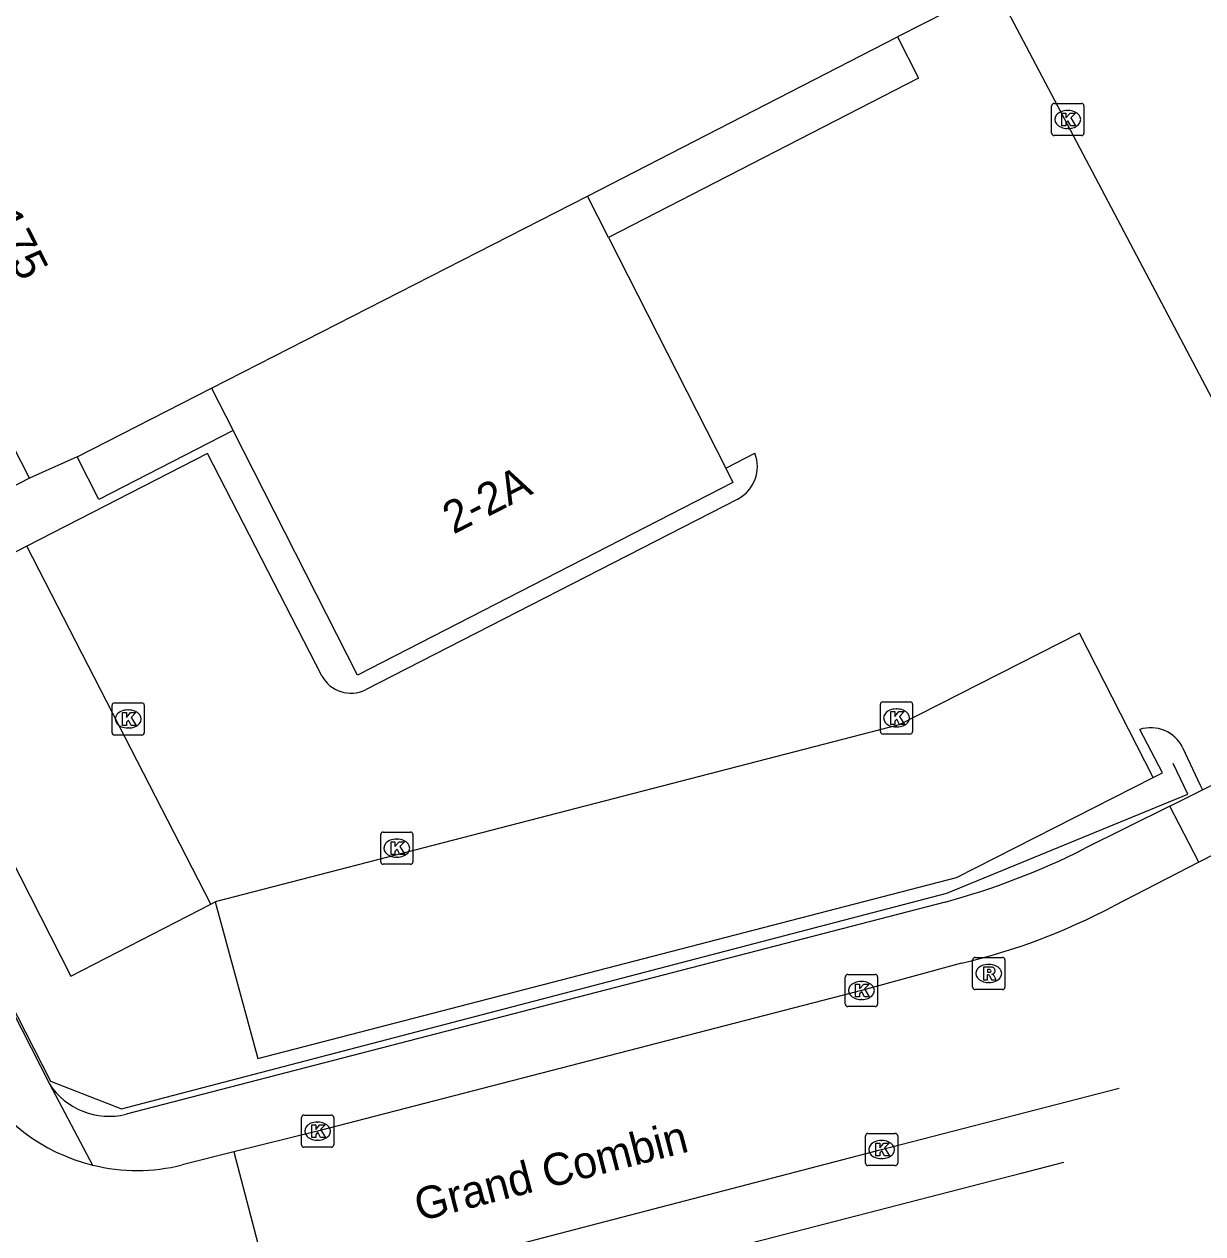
# Model space of a CAD drawing. Extents: x 158838 to 160074, y 386376 to 387776.
# Drawn here: x 159598.32 to 159634.95, y 386756.85 to 386794.43 of the extents above; entities that cross this region are included whole.
import ezdxf

# ---------------------------------------------------------------- set-up
doc = ezdxf.new("R2010")
doc.units = 0
for name, color, linetype in [('IMGEO_Hek', 7, 'Continuous'), ('IMGEO_Kolk', 7, 'Continuous'), ('IMGEO_Openbare_ruimte_label', 7, 'Continuous'), ('IMGEO_Pand', 7, 'Continuous'), ('IMGEO_Pand_nummerreeks', 7, 'Continuous'), ('IMGEO_Parkeervlak_open', 7, 'Continuous'), ('IMGEO_Rijbaan_lokaal_open', 7, 'Continuous'), ('IMGEO_Rioolput', 7, 'Continuous'), ('IMGEO_Voetpad_open', 7, 'Continuous')]:
    doc.layers.add(name, color=color, linetype=linetype)

msp = doc.modelspace()

# ---------------------------------------------------------------- linework, layer by layer
at = {"layer": 'IMGEO_Hek'}
msp.add_lwpolyline([(159598.492, 386780.326), (159592.654, 386777.322), (159591.425, 386776.69), (159599.146, 386761.593), (159601.346, 386760.739), (159626.996, 386767.436), (159634.483, 386770.507), (159634.027, 386771.46)], dxfattribs=at)
at = {"layer": 'IMGEO_Kolk'}
for p, q in [((159630.255, 386791.043), (159630.255, 386791.895)), ((159630.33, 386791.969), (159631.182, 386791.969)), ((159631.256, 386791.895), (159631.256, 386791.043)), ((159630.743, 386791.749), (159630.768, 386791.749)), ((159630.766, 386791.189), (159630.741, 386791.189)), ((159631.182, 386790.969), (159630.33, 386790.969)), ((159625.009, 386773.38), (159625.861, 386773.38)), ((159601.055, 386772.422), (159601.055, 386773.274)), ((159601.13, 386773.348), (159601.982, 386773.348)), ((159601.543, 386773.128), (159601.568, 386773.128)), ((159602.056, 386773.274), (159602.056, 386772.422)), ((159624.934, 386772.454), (159624.934, 386773.306)), ((159625.422, 386773.16), (159625.447, 386773.16)), ((159625.935, 386773.306), (159625.935, 386772.454)), ((159601.982, 386772.348), (159601.13, 386772.348)), ((159601.566, 386772.568), (159601.541, 386772.568)), ((159625.861, 386772.38), (159625.009, 386772.38)), ((159625.445, 386772.6), (159625.42, 386772.6)), ((159609.403, 386768.41), (159609.403, 386769.262)), ((159609.478, 386769.336), (159610.33, 386769.336)), ((159610.404, 386769.262), (159610.404, 386768.41)), ((159609.891, 386769.116), (159609.916, 386769.116)), ((159609.914, 386768.556), (159609.889, 386768.556)), ((159610.33, 386768.336), (159609.478, 386768.336)), ((159623.843, 386763.986), (159623.843, 386764.838)), ((159623.918, 386764.912), (159624.77, 386764.912)), ((159624.844, 386764.838), (159624.844, 386763.986)), ((159624.331, 386764.692), (159624.356, 386764.692)), ((159624.354, 386764.132), (159624.329, 386764.132)), ((159624.77, 386763.912), (159623.918, 386763.912)), ((159606.941, 386759.619), (159606.941, 386760.471)), ((159607.016, 386760.545), (159607.868, 386760.545)), ((159607.429, 386760.325), (159607.454, 386760.325)), ((159607.942, 386760.471), (159607.942, 386759.619)), ((159624.469, 386759.046), (159624.469, 386759.898)), ((159624.544, 386759.972), (159625.396, 386759.972)), ((159625.47, 386759.898), (159625.47, 386759.046)), ((159607.868, 386759.545), (159607.016, 386759.545)), ((159607.452, 386759.765), (159607.427, 386759.765)), ((159624.957, 386759.752), (159624.982, 386759.752)), ((159624.98, 386759.192), (159624.955, 386759.192)), ((159625.396, 386758.972), (159624.544, 386758.972))]:
    msp.add_line(p, q, dxfattribs=at)
for points in [[(159630.255, 386791.043), (159630.255, 386791.895)], [(159630.33, 386791.969), (159631.182, 386791.969)], [(159631.256, 386791.895), (159631.256, 386791.043)], [(159630.576, 386791.669), (159630.699, 386791.669), (159630.699, 386791.518), (159630.829, 386791.669), (159630.993, 386791.669), (159630.847, 386791.518), (159631, 386791.269), (159630.848, 386791.269), (159630.763, 386791.433), (159630.699, 386791.366), (159630.699, 386791.269), (159630.576, 386791.269), (159630.576, 386791.669)], [(159631.182, 386790.969), (159630.33, 386790.969)], [(159625.009, 386773.38), (159625.861, 386773.38)], [(159601.055, 386772.422), (159601.055, 386773.274)], [(159601.13, 386773.348), (159601.982, 386773.348)], [(159601.376, 386773.048), (159601.499, 386773.048), (159601.499, 386772.897), (159601.629, 386773.048), (159601.793, 386773.048), (159601.647, 386772.897), (159601.8, 386772.648), (159601.648, 386772.648), (159601.563, 386772.812), (159601.499, 386772.745), (159601.499, 386772.648), (159601.376, 386772.648), (159601.376, 386773.048)], [(159602.056, 386773.274), (159602.056, 386772.422)], [(159624.934, 386772.454), (159624.934, 386773.306)], [(159625.255, 386773.08), (159625.378, 386773.08), (159625.378, 386772.929), (159625.508, 386773.08), (159625.672, 386773.08), (159625.526, 386772.929), (159625.679, 386772.68), (159625.527, 386772.68), (159625.442, 386772.844), (159625.378, 386772.777), (159625.378, 386772.68), (159625.255, 386772.68), (159625.255, 386773.08)], [(159625.935, 386773.306), (159625.935, 386772.454)], [(159601.982, 386772.348), (159601.13, 386772.348)], [(159625.861, 386772.38), (159625.009, 386772.38)], [(159609.403, 386768.41), (159609.403, 386769.262)], [(159609.478, 386769.336), (159610.33, 386769.336)], [(159610.404, 386769.262), (159610.404, 386768.41)], [(159609.724, 386769.036), (159609.847, 386769.036), (159609.847, 386768.885), (159609.977, 386769.036), (159610.141, 386769.036), (159609.995, 386768.885), (159610.148, 386768.636), (159609.996, 386768.636), (159609.911, 386768.8), (159609.847, 386768.733), (159609.847, 386768.636), (159609.724, 386768.636), (159609.724, 386769.036)], [(159610.33, 386768.336), (159609.478, 386768.336)], [(159623.843, 386763.986), (159623.843, 386764.838)], [(159623.918, 386764.912), (159624.77, 386764.912)], [(159624.844, 386764.838), (159624.844, 386763.986)], [(159624.164, 386764.612), (159624.287, 386764.612), (159624.287, 386764.461), (159624.417, 386764.612), (159624.581, 386764.612), (159624.435, 386764.461), (159624.588, 386764.212), (159624.436, 386764.212), (159624.351, 386764.376), (159624.287, 386764.309), (159624.287, 386764.212), (159624.164, 386764.212), (159624.164, 386764.612)], [(159624.77, 386763.912), (159623.918, 386763.912)], [(159606.941, 386759.619), (159606.941, 386760.471)], [(159607.016, 386760.545), (159607.868, 386760.545)], [(159607.262, 386760.245), (159607.385, 386760.245), (159607.385, 386760.094), (159607.515, 386760.245), (159607.679, 386760.245), (159607.533, 386760.094), (159607.686, 386759.845), (159607.534, 386759.845), (159607.449, 386760.009), (159607.385, 386759.942), (159607.385, 386759.845), (159607.262, 386759.845), (159607.262, 386760.245)], [(159607.942, 386760.471), (159607.942, 386759.619)], [(159624.469, 386759.046), (159624.469, 386759.898)], [(159624.544, 386759.972), (159625.396, 386759.972)], [(159625.47, 386759.898), (159625.47, 386759.046)], [(159607.868, 386759.545), (159607.016, 386759.545)], [(159624.79, 386759.672), (159624.913, 386759.672), (159624.913, 386759.521), (159625.043, 386759.672), (159625.207, 386759.672), (159625.061, 386759.521), (159625.214, 386759.272), (159625.062, 386759.272), (159624.977, 386759.436), (159624.913, 386759.369), (159624.913, 386759.272), (159624.79, 386759.272), (159624.79, 386759.672)], [(159625.396, 386758.972), (159624.544, 386758.972)]]:
    msp.add_lwpolyline(points, dxfattribs=at)
for centre, start, end in [((159630.332, 386791.893), 91.552, 178.448), ((159630.332, 386791.893), 91.552, 178.448), ((159631.18, 386791.893), 1.552, 88.448), ((159631.18, 386791.893), 1.552, 88.448), ((159630.332, 386791.045), 181.552, 268.448), ((159630.332, 386791.045), 181.552, 268.448), ((159631.18, 386791.045), 271.552, 358.448), ((159631.18, 386791.045), 271.552, 358.448), ((159625.011, 386773.304), 91.552, 178.448), ((159625.011, 386773.304), 91.552, 178.448), ((159625.859, 386773.304), 1.552, 88.448), ((159625.859, 386773.304), 1.552, 88.448), ((159601.132, 386773.272), 91.552, 178.448), ((159601.132, 386773.272), 91.552, 178.448), ((159601.98, 386773.272), 1.552, 88.448), ((159601.98, 386773.272), 1.552, 88.448), ((159601.132, 386772.424), 181.552, 268.448), ((159601.132, 386772.424), 181.552, 268.448), ((159601.98, 386772.424), 271.552, 358.448), ((159601.98, 386772.424), 271.552, 358.448), ((159625.011, 386772.456), 181.552, 268.448), ((159625.011, 386772.456), 181.552, 268.448), ((159625.859, 386772.456), 271.552, 358.448), ((159625.859, 386772.456), 271.552, 358.448), ((159609.48, 386769.26), 91.552, 178.448), ((159609.48, 386769.26), 91.552, 178.448), ((159610.328, 386769.26), 1.552, 88.448), ((159610.328, 386769.26), 1.552, 88.448), ((159609.48, 386768.412), 181.552, 268.448), ((159609.48, 386768.412), 181.552, 268.448), ((159610.328, 386768.412), 271.552, 358.448), ((159610.328, 386768.412), 271.552, 358.448), ((159623.92, 386764.836), 91.552, 178.448), ((159623.92, 386764.836), 91.552, 178.448), ((159624.768, 386764.836), 1.552, 88.448), ((159624.768, 386764.836), 1.552, 88.448), ((159623.92, 386763.988), 181.552, 268.448), ((159623.92, 386763.988), 181.552, 268.448), ((159624.768, 386763.988), 271.552, 358.448), ((159624.768, 386763.988), 271.552, 358.448), ((159607.018, 386760.469), 91.552, 178.448), ((159607.018, 386760.469), 91.552, 178.448), ((159607.866, 386760.469), 1.552, 88.448), ((159607.866, 386760.469), 1.552, 88.448), ((159624.546, 386759.896), 91.552, 178.448), ((159624.546, 386759.896), 91.552, 178.448), ((159625.394, 386759.896), 1.552, 88.448), ((159625.394, 386759.896), 1.552, 88.448), ((159607.018, 386759.621), 181.552, 268.448), ((159607.018, 386759.621), 181.552, 268.448), ((159607.866, 386759.621), 271.552, 358.448), ((159607.866, 386759.621), 271.552, 358.448), ((159624.546, 386759.048), 181.552, 268.448), ((159624.546, 386759.048), 181.552, 268.448), ((159625.394, 386759.048), 271.552, 358.448), ((159625.394, 386759.048), 271.552, 358.448)]:
    msp.add_arc(centre, 0.0765, start, end, dxfattribs=at)
for centre, major_axis, ratio, start_param, end_param in [((159630.742, 386791.469), (-0.387, 0.002), 0.722429, 4.712389, 7.853982), ((159630.767, 386791.469), (-0.39, 0.002), 0.717154, 1.570796, 4.712389), ((159601.542, 386772.848), (-0.387, 0.002), 0.722429, 4.712389, 7.853982), ((159601.567, 386772.848), (-0.39, 0.002), 0.717154, 1.570796, 4.712389), ((159625.421, 386772.88), (-0.387, 0.002), 0.722429, 4.712389, 7.853982), ((159625.446, 386772.88), (-0.39, 0.002), 0.717154, 1.570796, 4.712389), ((159609.89, 386768.836), (-0.387, 0.002), 0.722429, 4.712389, 7.853982), ((159609.915, 386768.836), (-0.39, 0.002), 0.717154, 1.570796, 4.712389), ((159624.33, 386764.412), (-0.387, 0.002), 0.722429, 4.712389, 7.853982), ((159624.355, 386764.412), (-0.39, 0.002), 0.717154, 1.570796, 4.712389), ((159607.428, 386760.045), (-0.387, 0.002), 0.722429, 4.712389, 7.853982), ((159607.453, 386760.045), (-0.39, 0.002), 0.717154, 1.570796, 4.712389), ((159624.956, 386759.472), (-0.387, 0.002), 0.722429, 4.712389, 7.853982), ((159624.981, 386759.472), (-0.39, 0.002), 0.717154, 1.570796, 4.712389)]:
    msp.add_ellipse(centre, major_axis=major_axis, ratio=ratio, start_param=start_param, end_param=end_param, dxfattribs=at)
at = {"layer": 'IMGEO_Pand'}
for points in [[(159627.02, 386794.822), (159625.467, 386794.039)], [(159615.825, 386789.09), (159625.467, 386794.039)], [(159604.149, 386783.129), (159615.825, 386789.09)], [(159616.484, 386787.804), (159615.825, 386789.09)], [(159616.484, 386787.804), (159620.133, 386780.635)], [(159599.973, 386780.996), (159604.149, 386783.129)], [(159604.149, 386783.129), (159604.816, 386781.809)], [(159620.133, 386780.635), (159620.345, 386780.19), (159608.677, 386774.212), (159604.816, 386781.809)], [(159599.973, 386780.996), (159598.492, 386780.326), (159597.965, 386781.359)]]:
    msp.add_lwpolyline(points, dxfattribs=at)
at = {"layer": 'IMGEO_Parkeervlak_open'}
for points in [[(159598.408, 386778.212), (159594.096, 386775.996), (159599.775, 386764.859), (159604.122, 386767.092)], [(159604.259, 386767.163), (159605.58, 386762.297), (159627.295, 386767.92), (159633.405, 386771.025)]]:
    msp.add_lwpolyline(points, dxfattribs=at)
at = {"layer": 'IMGEO_Rijbaan_lokaal_open'}
for points in [[(159628.485, 386795.596), (159639.047, 386775.601)], [(159625.467, 386794.039), (159626.117, 386792.756), (159616.484, 386787.804)], [(159607.572, 386774.19), (159604.021, 386781.096), (159598.408, 386778.212)], [(159620.133, 386780.635), (159621.032, 386781.107)], [(159620.503, 386779.679), (159608.93, 386773.752)], [(159604.122, 386767.092), (159598.408, 386778.212)], [(159633.405, 386771.025), (159631.122, 386775.516), (159625.518, 386772.668), (159604.259, 386767.163)], [(159634.942, 386770.648), (159639.435, 386772.89)], [(159633.405, 386771.025), (159633.701, 386771.176), (159632.992, 386772.523)], [(159634.326, 386771.961), (159634.872, 386770.79), (159634.942, 386770.648)], [(159641.159, 386771.618), (159637.512, 386769.764), (159634.832, 386768.402)], [(159634.832, 386768.402), (159632.177, 386767.036)], [(159604.122, 386767.092), (159604.259, 386767.163)], [(159627.455, 386765.262), (159624.344, 386764.411), (159607.442, 386760.043), (159604.842, 386759.4)], [(159606.104, 386754.572), (159608.352, 386755.148), (159624.97, 386759.474), (159631.023, 386761.039), (159632.351, 386761.383)], [(159604.842, 386759.4), (159603.237, 386758.994)], [(159604.842, 386759.4), (159606.104, 386754.572)]]:
    msp.add_lwpolyline(points, dxfattribs=at)
for centre, radius, start, end in [((159619.957, 386780.693), 1.152, 298.3073, 21.0386), ((159608.478, 386774.676), 1.028, 208.1881, 296.0595), ((159633.332, 386771.465), 1.111, 26.5173, 107.7923), ((159622.954, 386784.414), 19.674, 283.2251, 297.9561), ((159601.829, 386764.602), 5.779, 208.9562, 256.1497), ((159601.835, 386764.584), 5.763, 256.0491, 284.0741)]:
    msp.add_arc(centre, radius, start, end, dxfattribs=at)
at = {"layer": 'IMGEO_Rioolput'}
for p, q in [((159627.8, 386764.516), (159627.8, 386765.368)), ((159627.875, 386765.442), (159628.727, 386765.442)), ((159628.288, 386765.222), (159628.313, 386765.222)), ((159628.801, 386765.368), (159628.801, 386764.516)), ((159628.727, 386764.442), (159627.875, 386764.442)), ((159628.311, 386764.662), (159628.286, 386764.662))]:
    msp.add_line(p, q, dxfattribs=at)
for points in [[(159627.8, 386764.516), (159627.8, 386765.368)], [(159627.875, 386765.442), (159628.727, 386765.442)], [(159628.389, 386765.14), (159628.137, 386765.142), (159628.137, 386764.742)], [(159628.801, 386765.368), (159628.801, 386764.516)], [(159628.137, 386764.742), (159628.261, 386764.742), (159628.261, 386764.904), (159628.272, 386764.904)], [(159628.315, 386765.061), (159628.261, 386765.061), (159628.261, 386764.98)], [(159628.261, 386764.98), (159628.313, 386764.98)], [(159628.319, 386764.875), (159628.39, 386764.742), (159628.53, 386764.742), (159628.465, 386764.868)], [(159628.727, 386764.442), (159627.875, 386764.442)]]:
    msp.add_lwpolyline(points, dxfattribs=at)
for centre, radius, start, end in [((159627.877, 386765.366), 0.0765, 91.552, 178.448), ((159627.877, 386765.366), 0.0765, 91.552, 178.448), ((159628.388, 386765.03), 0.109, 350.3612, 89.416), ((159628.725, 386765.366), 0.0765, 1.552, 88.448), ((159628.725, 386765.366), 0.0765, 1.552, 88.448), ((159628.271, 386764.851), 0.0533, 26.0293, 88.6989), ((159628.297, 386765.169), 0.19, 274.7715, 282.9687), ((159628.321, 386764.965), 0.0964, 77.0061, 93.1865), ((159628.335, 386765.022), 0.0378, 276.6634, 79.6772), ((159628.386, 386765.03), 0.112, 277.5842, 350.9817), ((159628.37, 386764.815), 0.108, 29.5134, 73.7905), ((159627.877, 386764.518), 0.0765, 181.552, 268.448), ((159627.877, 386764.518), 0.0765, 181.552, 268.448), ((159628.725, 386764.518), 0.0765, 271.552, 358.448), ((159628.725, 386764.518), 0.0765, 271.552, 358.448)]:
    msp.add_arc(centre, radius, start, end, dxfattribs=at)
for centre, major_axis, ratio, start_param, end_param in [((159628.287, 386764.942), (-0.387, 0.002), 0.722429, 4.712389, 7.853982), ((159628.312, 386764.942), (-0.39, 0.002), 0.717154, 1.570796, 4.712389)]:
    msp.add_ellipse(centre, major_axis=major_axis, ratio=ratio, start_param=start_param, end_param=end_param, dxfattribs=at)
at = {"layer": 'IMGEO_Voetpad_open'}
for points in [[(159588.55, 386782.213), (159599.106, 386761.509)], [(159604.816, 386781.809), (159600.644, 386779.664), (159599.973, 386780.996)], [(159633.929, 386770.143), (159634.942, 386770.648)], [(159633.929, 386770.143), (159631.258, 386768.81)], [(159634.832, 386768.402), (159633.929, 386770.143)], [(159626.947, 386767.161), (159601.49, 386760.569)], [(159599.106, 386761.509), (159600.446, 386758.991)], [(159630.619, 386759.07), (159629.306, 386758.731), (159606.552, 386752.858)]]:
    msp.add_lwpolyline(points, dxfattribs=at)
for centre, radius, start, end in [((159620.867, 386789.516), 23.167, 285.2154, 296.6493), ((159600.963, 386762.725), 2.219, 213.2175, 283.7443)]:
    msp.add_arc(centre, radius, start, end, dxfattribs=at)

# ---------------------------------------------------------------- texts
at = {"layer": 'IMGEO_Openbare_ruimte_label'}
msp.add_text('Grand Combin', height=1, rotation=14.5365, dxfattribs=at).set_placement((159610.606, 386757.236))
at = {"layer": 'IMGEO_Pand_nummerreeks'}
for s, rotation, p in [('175', 296.9398, (159597.215, 386788.392)), ('2-2A', 27.1279, (159611.665, 386778.574))]:
    msp.add_text(s, height=1, rotation=rotation, dxfattribs=at).set_placement(p)

doc.saveas('drawing.dxf')
